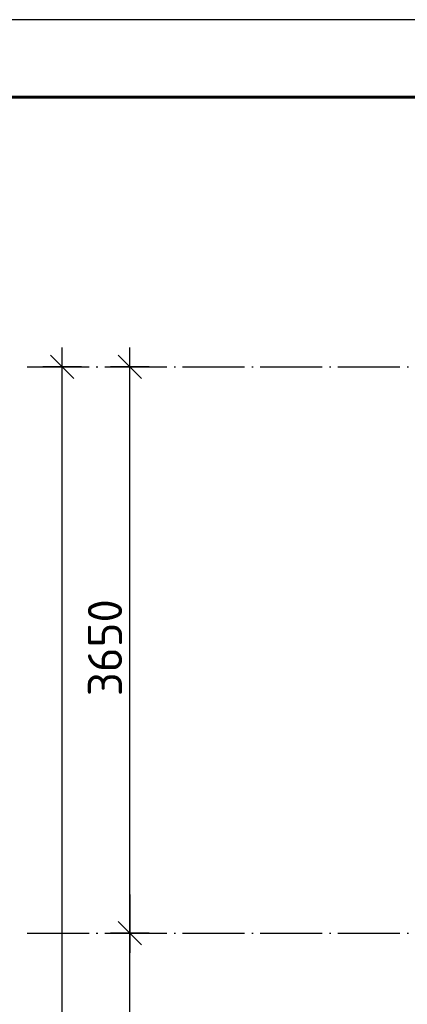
# Model space of a CAD drawing. Header units: millimetres. Extents: x 40580 to 559114, y -343730 to 81020.
# Tile 495 of 656: x 379981 to 382476, y -43739 to -37394. Entities that reach past the tile are written whole.
import ezdxf

# ---------------------------------------------------------------- set-up
doc = ezdxf.new("R2010")
doc.units = ezdxf.units.MM
doc.linetypes.add('______11', pattern=[500, 400, -50, 0, -50])
doc.linetypes.add('______5', pattern=[1100, 800, -100, 100, -100])
for name, color, linetype in [('___________________', 253, '______5'), ('______________________', 7, 'Continuous'), ('Тонкие', 7, 'Continuous')]:
    doc.layers.add(name, color=color, linetype=linetype)
doc.styles.add('ISOCPEUR', font='isocpeur.ttf')

# ---------------------------------------------------------------- blocks, each defined once
blk = doc.blocks.new('Из_буфера8386')
at = {"linetype": 'Continuous', "lineweight": 25, "ltscale": 100}
blk.add_lwpolyline([(61.9, 59400), (61.9, 0), (42061.9, 0), (42061.9, 59400), (61.9, 59400)], dxfattribs=at)
blk.add_lwpolyline([(61.9, 59400), (61.9, 0), (42061.9, 0), (42061.9, 59400), (61.9, 59400)], dxfattribs=at)
at = {"linetype": 'Continuous', "lineweight": 60, "ltscale": 100}
blk.add_lwpolyline([(2061.9, 58900), (2061.9, 500), (41561.9, 500), (41561.9, 58900), (2061.9, 58900)], dxfattribs=at)
blk = doc.blocks.new('ALL_ML_STRICH')
at = {"color": 0, "linetype": 'ByBlock', "lineweight": -2}
for p, q in [((-0.3, -0.3), (0.3, 0.3)), ((0, -0.5), (0, 0.5)), ((-1, 0), (0.5, 0))]:
    blk.add_line(p, q, dxfattribs=at)

msp = doc.modelspace()

# ---------------------------------------------------------------- linework, layer by layer
at = {"layer": '___________________', "color": 253, "linetype": '______11'}
for p, q in [((380028.1, -39631, -3800), (397008.1, -39631, -3800)), ((380028.1, -43281, -3800), (397008.1, -43281, -3800))]:
    msp.add_line(p, q, dxfattribs=at)
at = {"layer": '______________________', "color": 253, "linetype": 'Continuous'}
msp.add_line((380360.3, -39631, -3800), (380253.8, -39631, -3800), dxfattribs=at)
at = {"layer": '______________________', "color": 7, "linetype": 'Continuous'}
for p, q in [((380253.8, -86121, -3800), (380253.8, -39631, -3800)), ((380689.5, -43281, -3800), (380689.5, -39631, -3800)), ((380689.5, -46581, -3800), (380689.5, -43281, -3800))]:
    msp.add_line(p, q, dxfattribs=at)

# ---------------------------------------------------------------- block references
at = {"layer": '______________________', "color": 7, "linetype": 'Continuous', "xscale": 250, "yscale": 250, "zscale": 250}
for p, rotation in [((380253.8, -39631, -3800), 90), ((380689.5, -39631, -3800), 90), ((380689.5, -43281, -3800), 270), ((380689.5, -43281, -3800), 90)]:
    msp.add_blockref('ALL_ML_STRICH', p, dxfattribs=dict(at, rotation=rotation))
at = {"layer": 'Тонкие'}
msp.add_blockref('Из_буфера8386', (373458, -96794), dxfattribs=at)

# ---------------------------------------------------------------- texts
at = {"layer": '______________________', "color": 7, "style": 'ISOCPEUR'}
msp.add_text('3650', height=220, rotation=90, dxfattribs=at).set_placement((380639.5, -41753, -3800))

doc.saveas('drawing.dxf')
